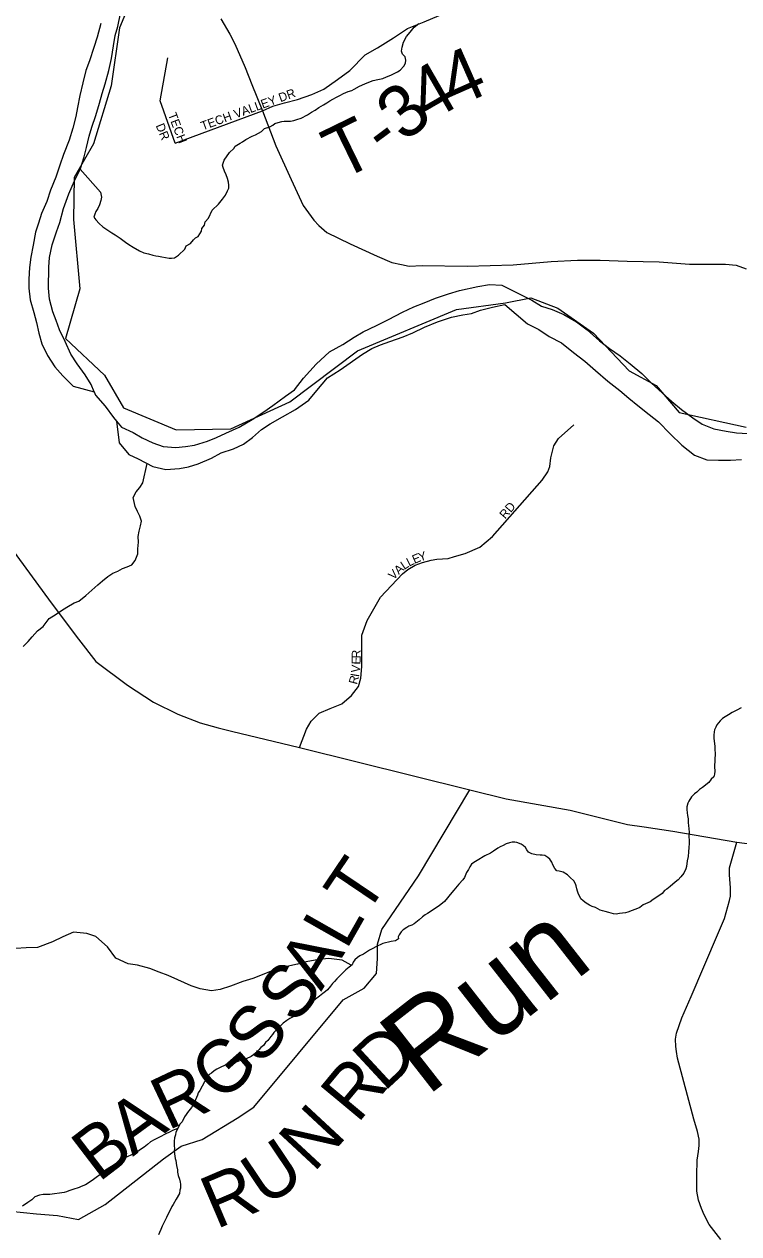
# Model space of a CAD drawing. Extents: x 1310247 to 1664935, y 235267 to 584339.
# Drawn here: x 1469473 to 1473549, y 416732 to 423634 of the extents above; entities that cross this region are included whole.
import ezdxf

# ---------------------------------------------------------------- set-up
doc = ezdxf.new("R2010")
doc.units = 0
for name, color, linetype in [('GM_X_County_Road', 7, 'Continuous'), ('GM_X_Major_River', 7, 'Continuous'), ('GM_X_Minor_River', 7, 'Continuous'), ('GM_X_Minor_River_Text', 7, 'Continuous'), ('GM_X_Township', 7, 'Continuous'), ('GM_X_Township_Road', 7, 'Continuous'), ('GM_X_Township_Road_Text', 7, 'Continuous'), ('GM_X_Township_Subdivision', 7, 'Continuous'), ('GM_X_Township_Subdivision_Text', 7, 'Continuous'), ('GM_X_US_Route', 7, 'Continuous')]:
    doc.layers.add(name, color=color, linetype=linetype)

msp = doc.modelspace()

# ---------------------------------------------------------------- linework, layer by layer
at = {"layer": 'GM_X_County_Road'}
for points in [[(1469394.4, 420649.3), (1469626.4, 420332.4), (1469782.1, 420125.7), (1469880.7, 419998.6), (1470061.1, 419862.9), (1470211.1, 419765.6), (1470349.7, 419696.6), (1470476.6, 419647.9), (1470580, 419619.7), (1470655.6, 419600.1), (1471043.8, 419507.3), (1472015.4, 419265.1), (1472221.1, 419214.4), (1472586.7, 419149.9), (1472914.1, 419066.6), (1473009.2, 419053.4), (1473172.9, 419028.6), (1473536.9, 418967.1), (1473861.2, 418925.6)], [(1473446, 416699.1), (1473380.2, 416784.7), (1473351.5, 416839.5), (1473336.5, 416875.8), (1473319.7, 416924.3), (1473308.9, 416974.6), (1473309.1, 417064.7), (1473311.3, 417152.7), (1473318.4, 417200.6), (1473323.3, 417236.6), (1473322.1, 417272.6), (1473313.2, 417314.9), (1473292.9, 417385.5), (1473199.5, 417734), (1473192.5, 417772.2), (1473189.2, 417800.3), (1473188.2, 417842.4), (1473193, 417876.3), (1473223.1, 417963.7), (1473276, 418086.7), (1473426.3, 418437.5), (1473466.5, 418530.8), (1473495, 418634.2), (1473501.5, 418658.1), (1473500.7, 418706.2), (1473496.5, 418780.3), (1473495.5, 418820.4), (1473536.9, 418967.1)]]:
    msp.add_lwpolyline(points, dxfattribs=at)
at = {"layer": 'GM_X_Major_River'}
for points in [[(1469613.2, 422247.5), (1469616.5, 422303.6), (1469632.1, 422375.6), (1469657.7, 422449.4), (1469677, 422503.2), (1469696.8, 422583.1), (1469726.7, 422666.9), (1469760.3, 422740.5), (1469793.9, 422810.1), (1469815.5, 422877.9), (1469828.6, 422929.9), (1469844.1, 422995.8), (1469859.3, 423047.7), (1469880.8, 423113.5), (1469902.3, 423183.4), (1469917.6, 423239.3), (1469934.8, 423293.2), (1469956.5, 423371), (1469970.1, 423439.1), (1469981.7, 423511.1), (1469991, 423569.2), (1470006.1, 423621.1), (1470021.8, 423695.1)], [(1469910.3, 423639.1), (1469888.6, 423561.2), (1469869.2, 423501.4), (1469845.5, 423425.6), (1469824.2, 423369.8), (1469806.7, 423299.8), (1469791.1, 423227.9), (1469777.5, 423159.9), (1469766.4, 423107.9), (1469750.9, 423041.9), (1469729.3, 422972.1), (1469697.5, 422890.4), (1469676.1, 422830.6), (1469652.5, 422760.8), (1469622.9, 422687.1), (1469601.4, 422623.2), (1469571.8, 422553.6), (1469554.6, 422499.7), (1469537.4, 422447.8), (1469523.8, 422373.8), (1469510.3, 422305.8), (1469503, 422245.7), (1469499.5, 422179.5), (1469498.4, 422127.3), (1469506.9, 422060.9), (1469527.4, 421990.2), (1469542.2, 421931.6), (1469556.9, 421871.1), (1469573.6, 421810.5), (1469606.2, 421743.5), (1469646.9, 421678.4), (1469693.9, 421627.2), (1469752.7, 421569.8), (1469872.1, 421536.1)], [(1469872.1, 421536.1), (1469855.1, 421577.7), (1469820.3, 421632.7), (1469775.5, 421695.9), (1469738.7, 421750.8), (1469706.2, 421823.8), (1469673.6, 421890.8), (1469654.7, 421943.3), (1469635.7, 421994), (1469617.3, 422064.6), (1469610.6, 422129), (1469613.2, 422247.5)], [(1469999.7, 421368.7), (1470028.2, 421335.2), (1470093.7, 421303.7), (1470145.1, 421274.5), (1470206.6, 421245.1), (1470266.3, 421223.8), (1470338.3, 421218.3), (1470392.6, 421225.2), (1470444.9, 421232.2), (1470517.5, 421254.8), (1470570.1, 421275.8), (1470622.8, 421300.8), (1470699.7, 421335.4), (1470772.8, 421378.1), (1470839.9, 421422.9), (1470890.8, 421458), (1470964.1, 421512.7), (1471015, 421547.8), (1471066.6, 421615), (1471138.5, 421693.9), (1471214.2, 421764.6), (1471289.3, 421807.3), (1471354.3, 421848.1), (1471407.1, 421879.1), (1471482.1, 421915.8), (1471550.9, 421948.5), (1471630, 421991), (1471694.9, 422021.8), (1471753.5, 422044.7), (1471818.2, 422071.5), (1471892.9, 422096.1), (1471955.5, 422114.9), (1472060.2, 422136.8), (1472126.6, 422149.5), (1472196.7, 422146.1)], [(1472196.7, 422146.1), (1472368.1, 422059.8), (1472422.4, 422025.8), (1472484, 422006.8), (1472551.5, 421977.6), (1472622.8, 421936.3), (1472683.9, 421891.2), (1472754.8, 421827.8), (1472812, 421784.7), (1472871.2, 421741.6), (1472928.4, 421696.6), (1472995.4, 421641.3), (1473050.4, 421586.2), (1473113.4, 421529), (1473166.6, 421482), (1473221.7, 421434.9), (1473286.9, 421387.7), (1473340.2, 421352.7), (1473405.7, 421325.6), (1473477.5, 421312.4), (1473535.3, 421303.5), (1473599.2, 421298.5)], [(1469999.7, 421368.7), (1470014.2, 421245.1), (1470068.9, 421179.7), (1470122.5, 421154.5), (1470205.7, 421110.6), (1470281.5, 421093), (1470357.8, 421099.5), (1470410.1, 421108.4), (1470464.6, 421125.4), (1470541.4, 421157.9), (1470596.2, 421188.9), (1470666.9, 421211.6), (1470723.6, 421238.5), (1470774.5, 421275.6), (1470825.6, 421320.8), (1470876.5, 421353.9), (1470945.5, 421394.6), (1471020.6, 421435.2), (1471095.9, 421489.9), (1471141.2, 421543.2), (1471202.9, 421616.2), (1471274.1, 421663), (1471402.3, 421750.7), (1471455.1, 421783.8), (1471505.7, 421804.8), (1471558.2, 421823.8), (1471635, 421850.4), (1471689.6, 421873.3), (1471756.5, 421906.1), (1471829.3, 421936.7), (1471910, 421963.2), (1471974.5, 421975.9), (1472024.7, 421982.9), (1472075.3, 422002), (1472143.8, 422020.6), (1472214.3, 422035.2)], [(1472214.3, 422035.2), (1472342.7, 421925), (1472407.2, 421891.8), (1472467.3, 421852.3), (1472536.6, 421817.1), (1472605.6, 421761.8), (1472670.7, 421710.6), (1472731.8, 421657.4), (1472800.7, 421598.1), (1472869.7, 421544.8), (1472920.9, 421499.8), (1472972.2, 421458.8), (1473037.3, 421407.6), (1473090.5, 421364.6), (1473157.3, 421297.3), (1473224.1, 421232), (1473295.1, 421174.6), (1473366.6, 421149.4), (1473432.5, 421146.4), (1473500.5, 421147.4), (1473564.6, 421150.4)], [(1469872.1, 421536.1), (1469879.8, 421517), (1469934.6, 421455.6), (1469981.3, 421390.4), (1469999.7, 421368.7)]]:
    msp.add_lwpolyline(points, dxfattribs=at)
at = {"layer": 'GM_X_Minor_River'}
for points in [[(1471616.9, 423372.8), (1471637.5, 423394.2), (1471647.9, 423412), (1471650.4, 423430), (1471644.8, 423448.1), (1471631.2, 423462.5), (1471625.6, 423480.7), (1471628.2, 423502.7), (1471637, 423532.5), (1471653.8, 423564.1), (1471674.5, 423589.6), (1471697.3, 423617), (1471723.9, 423638.4)], [(1469792.4, 422806.9), (1469908.6, 422676.2), (1469913.9, 422648), (1469909.3, 422628.1), (1469902.7, 422604.3), (1469892.1, 422582.5), (1469881.6, 422564.8), (1469875.3, 422550.9), (1469870.8, 422533), (1469880.5, 422518.7), (1469900, 422496.2), (1469921.6, 422477.6), (1469949.2, 422458.8), (1469972.8, 422444.2), (1469992.6, 422431.6), (1470020.2, 422412.9), (1470049.7, 422390.1), (1470069.4, 422377.5), (1470095.1, 422362.8), (1470130.7, 422341.9), (1470154.4, 422329.2), (1470182.4, 422324.5), (1470206.2, 422315.9), (1470224.2, 422313.4), (1470238.2, 422311), (1470258.1, 422306.5), (1470300.1, 422299.4), (1470312.1, 422299.1), (1470330.2, 422300.6), (1470352.6, 422316), (1470389.6, 422351.1), (1470396.1, 422369), (1470420.5, 422382.4), (1470439.1, 422403.9), (1470449.4, 422415.7), (1470465.7, 422423.3), (1470484.5, 422452.8), (1470486.9, 422468.8), (1470501.4, 422488.4), (1470505.9, 422506.3), (1470524.5, 422527.9), (1470545.7, 422573.4), (1470580.6, 422606.6), (1470603.4, 422636), (1470620.1, 422659.6), (1470632.7, 422683.3), (1470639.1, 422699.2), (1470639.5, 422715.2), (1470638, 422733.3), (1470632.5, 422753.5), (1470625, 422775.7), (1470615.5, 422796), (1470608, 422816.2), (1470604.4, 422830.3), (1470613.1, 422858.1), (1470644.3, 422901.4), (1470668.9, 422924.8), (1470675.3, 422938.6), (1470703.8, 422955.9), (1470718, 422963.5), (1470736.4, 422977.1), (1470773, 422996.2), (1470791.3, 423003.7), (1470809.6, 423013.2), (1470825.8, 423022.8), (1470844.3, 423038.4), (1470874.6, 423049.6), (1470890.9, 423059.2), (1470903.2, 423066.9), (1470921.4, 423074.4), (1470941.6, 423079.9), (1470955.7, 423081.5), (1470969.7, 423081.2), (1470991.8, 423080.6), (1471009.9, 423084.1), (1471028.1, 423089.7), (1471052.4, 423099), (1471089, 423118.1), (1471111.4, 423131.6), (1471131.7, 423143), (1471154.2, 423158.5), (1471180.6, 423173.8), (1471199, 423185.4), (1471215.3, 423197), (1471233.6, 423206.5), (1471253.9, 423218), (1471272.2, 423227.5), (1471294.6, 423239), (1471320.9, 423250.3), (1471341.1, 423255.8), (1471355.4, 423263.4), (1471385.9, 423280.6), (1471416.3, 423293.9), (1471438.6, 423303.3), (1471462.9, 423312.7), (1471489.1, 423318), (1471517.4, 423325.3), (1471539.7, 423334.7), (1471564, 423344.1), (1471602.6, 423363.1), (1471616.9, 423372.8)], [(1469466.6, 420083.9), (1469495.1, 420111.5), (1469517.6, 420139.2), (1469548.3, 420172.8), (1469580.8, 420198.3), (1469615.6, 420243.9), (1469656.1, 420267.2), (1469686.5, 420288.8), (1469716.9, 420308.3), (1469757.4, 420331.7), (1469783.6, 420341.3), (1469824.3, 420374.7), (1469893.5, 420435.7), (1469919.9, 420457.3), (1469950.4, 420482.9), (1469978.8, 420502.5), (1470007, 420514), (1470033.3, 420527.6), (1470059.5, 420537.2), (1470087.7, 420548.8), (1470106.2, 420574.5), (1470120.9, 420612.4), (1470121.4, 420640.5), (1470124.1, 420678.5), (1470122.7, 420710.6), (1470129.3, 420740.6), (1470135.8, 420772.6), (1470142.3, 420798.6), (1470132.8, 420826.8), (1470119.3, 420853.1), (1470105.8, 420881.5), (1470094.7, 420933.8), (1470111.3, 420965.6), (1470131.8, 420991.4), (1470150.3, 421017.1), (1470174.6, 421127)], [(1473561.9, 419734), (1473537.4, 419720.6), (1473511, 419707.2), (1473490.6, 419693.8), (1473470.3, 419682.3), (1473456, 419672.6), (1473441.6, 419659), (1473423, 419635.4), (1473416.7, 419623.6), (1473410.2, 419607.7), (1473407.9, 419595.8), (1473405.5, 419577.8), (1473407, 419559.7), (1473408.6, 419543.6), (1473410.3, 419529.6), (1473411.9, 419513.5), (1473411.3, 419493.5), (1473412.9, 419475.4), (1473410.9, 419397.3), (1473412.2, 419371.3), (1473409.8, 419355.3), (1473405.4, 419339.4), (1473391, 419325.8), (1473378.6, 419308), (1473341.7, 419279), (1473325.4, 419267.4), (1473308.9, 419251.8), (1473296.7, 419242.1), (1473278.2, 419224.5), (1473263.5, 419200.9), (1473257.2, 419189), (1473252.7, 419169.1), (1473252.3, 419153.1), (1473253.8, 419135), (1473255.4, 419119), (1473259, 419100.8), (1473260.4, 419078.8), (1473262, 419060.7), (1473263.6, 419044.6), (1473265, 419022.5), (1473264.3, 418996.5), (1473265.9, 418978.5), (1473265.4, 418958.4), (1473262.8, 418936.5), (1473262.2, 418912.4), (1473259.5, 418884.5), (1473254.9, 418860.5), (1473250, 418828.6), (1473245.7, 418814.7), (1473235, 418788.9), (1473218.5, 418769.3), (1473202, 418751.7), (1473185.6, 418738.1), (1473156.9, 418712.9), (1473138.5, 418699.3), (1473124.2, 418691.7), (1473111.8, 418674), (1473097.5, 418664.3), (1473060.7, 418639.2)], [(1473060.7, 418639.2), (1473042.3, 418625.7), (1473003.8, 418608.7), (1472983.3, 418593.2), (1472971.2, 418587.5), (1472940.8, 418576.3), (1472916.5, 418566.9), (1472902.4, 418563.3), (1472868.2, 418560.1), (1472850.1, 418556.6), (1472834, 418557), (1472808.2, 418565.7), (1472786.2, 418570.3), (1472770.3, 418574.7), (1472758.4, 418579), (1472730.7, 418593.8), (1472712.8, 418600.3), (1472696.9, 418606.7), (1472677.2, 418619.2), (1472661.5, 418631.7), (1472647.7, 418644), (1472642, 418656.2), (1472634.4, 418670.4), (1472628.8, 418686.6), (1472625.1, 418700.7), (1472621.5, 418716.8), (1472617.8, 418729), (1472608.2, 418745.2), (1472586.7, 418765.8), (1472571, 418780.3), (1472547.3, 418794.9), (1472523.4, 418801.5), (1472511.4, 418803.9), (1472499.7, 418816.2), (1472488.2, 418836.5), (1472482.6, 418852.7), (1472471, 418869), (1472459.2, 418879.3), (1472441.4, 418889.8), (1472427.4, 418892.2), (1472415.4, 418892.5), (1472393.4, 418895.1), (1472367.5, 418899.8), (1472349.7, 418910.3), (1472340, 418922.5), (1472332.3, 418936.8), (1472318.5, 418947.1), (1472306.7, 418955.5), (1472282.9, 418964.1), (1472270.9, 418966.4), (1472256.9, 418966.8), (1472240.7, 418963.2), (1472222.5, 418957.7), (1472204.2, 418948.1), (1472188, 418940.5), (1472173.8, 418932.9), (1472149.3, 418915.5), (1472132.9, 418903.9), (1472100.5, 418888.8), (1472055.6, 418861.9), (1472037.3, 418850.3), (1472025, 418840.6), (1472014.6, 418826.9), (1472006.2, 418811.1), (1471995.7, 418793.3), (1471985, 418765.5), (1471974.6, 418751.8), (1471951.9, 418726.4), (1471923, 418693), (1471912.6, 418679.3), (1471869.2, 418628.3), (1471840.5, 418603.1), (1471773.2, 418558.8), (1471759, 418551.1), (1471744.7, 418541.5), (1471726.2, 418523.9), (1471697.5, 418500.6), (1471683.3, 418493), (1471667.1, 418487.4), (1471654.9, 418479.7), (1471634.5, 418466.2), (1471622.1, 418454.5), (1471611.7, 418438.8), (1471605.4, 418426.9), (1471607.1, 418414.8), (1471590.7, 418403.3), (1471566.6, 418399.9), (1471518.2, 418389.1), (1471477.6, 418370.1), (1471461.3, 418360.6), (1471443, 418351), (1471408.3, 418327.9), (1471388, 418318.4), (1471373.8, 418308.8), (1471359.4, 418295.1), (1471349, 418281.4), (1471342.6, 418267.5), (1471326.2, 418253.9), (1471307.8, 418238.4), (1471293.4, 418224.7), (1471274.9, 418205.2)], [(1471332.9, 418259.5), (1471337.9, 418264.9), (1471286.3, 418294), (1471210.3, 418303.5), (1471154, 418296.6), (1471081.5, 418284), (1471031.1, 418270.9), (1470970.7, 418258), (1470900.1, 418237.3), (1470829.3, 418210.6), (1470776.8, 418189.5), (1470720.2, 418172.5), (1470649.5, 418145.8), (1470591, 418126.8), (1470540.6, 418117.8), (1470476.7, 418129.1), (1470424.9, 418146.1), (1470349.4, 418181.8), (1470293.7, 418204.9), (1470242, 418224), (1470190.3, 418245.1), (1470118.5, 418264.5), (1470066.5, 418271.6), (1469995, 418305.1), (1469948.2, 418370.3), (1469881.2, 418427.8), (1469829.4, 418444.9), (1469753.3, 418452.4), (1469692.7, 418427.4), (1469633.9, 418398.5), (1469549, 418366), (1469484.8, 418363.2), (1469424.5, 418360.4)], [(1471274.9, 418205.2), (1471256.4, 418187.6), (1471241.9, 418172), (1471231.6, 418160.2), (1471219.2, 418144.5), (1471202.6, 418124.9), (1471190.4, 418115.2), (1471176, 418103.6), (1471157.6, 418088), (1471135.1, 418070.6), (1471120.7, 418059), (1471108.4, 418047.3), (1471088, 418031.8), (1471071.6, 418018.2), (1471057.2, 418006.5), (1471038.8, 417991), (1471018.3, 417975.5), (1470987.9, 417960.3), (1470971.5, 417948.7), (1470949.1, 417933.2), (1470920.3, 417906), (1470910, 417894.2), (1470897.6, 417880.5), (1470889.3, 417868.7), (1470879, 417856.9), (1470862.4, 417835.3), (1470850, 417823.6), (1470837.6, 417805.9), (1470823.2, 417794.3), (1470810.9, 417782.6), (1470794.4, 417765), (1470780.1, 417753.4), (1470767.8, 417743.7), (1470739.4, 417730.4), (1470725.2, 417724.7), (1470709.1, 417721.1), (1470694.9, 417717.5), (1470672.6, 417708.1), (1470658.4, 417702.5), (1470624.2, 417695.3), (1470612, 417689.6), (1470597.8, 417684), (1470583.6, 417676.4), (1470571.4, 417670.7), (1470557.1, 417661), (1470540.8, 417649.4), (1470528.6, 417641.7), (1470514.1, 417624.1), (1470474, 417549), (1470465.7, 417537.2), (1470461.4, 417523.3), (1470444.3, 417483.7), (1470427.5, 417452.1), (1470404.7, 417424.6), (1470396.4, 417412.8), (1470388, 417399), (1470373.3, 417371.3), (1470362.9, 417359.6), (1470352.5, 417341.8), (1470346, 417326), (1470337.7, 417312.2), (1470335.3, 417296.2), (1470330.8, 417280.3), (1470328.3, 417260.3), (1470327.6, 417232.3), (1470329.3, 417220.2), (1470329, 417206.2), (1470330.5, 417188.2), (1470333.9, 417162), (1470337.6, 417149.9), (1470340.9, 417121.8), (1470346.3, 417097.6), (1470347.9, 417083.5), (1470351.4, 417065.4), (1470358.9, 417043.2), (1470362.5, 417027.1), (1470364.2, 417015), (1470363.6, 416993), (1470361.3, 416981), (1470358.8, 416961), (1470340, 416929.5), (1470323.2, 416899.9), (1470314.9, 416888.1), (1470308.5, 416874.2), (1470293.7, 416846.6), (1470285.2, 416824.7), (1470274.6, 416805), (1470268.3, 416791.1), (1470259.8, 416775.3), (1470251.3, 416755.5), (1470244.9, 416739.7), (1470238.5, 416725.8)], [(1470348.7, 417332.5), (1470317.8, 417320.7), (1470305.6, 417313), (1470277.2, 417299.7), (1470248.7, 417284.5), (1470232.5, 417276.9), (1470214.2, 417267.3), (1470193.9, 417255.8), (1470175.5, 417242.3), (1470157, 417226.8), (1470136.6, 417213.3), (1470120.3, 417201.7), (1470101.9, 417190.1), (1470081.6, 417180.6), (1470063.4, 417173.1), (1470049.2, 417165.5), (1470036.9, 417157.8), (1470020.6, 417148.2), (1470006.4, 417138.5), (1469988, 417127), (1469971.7, 417115.4), (1469937.1, 417094.3), (1469916.7, 417080.8), (1469904.3, 417069.1), (1469883.9, 417053.6), (1469867.5, 417042), (1469836.9, 417020.8), (1469822.6, 417011.1), (1469798.3, 417001.8), (1469786.2, 416996.1), (1469749.8, 416985), (1469727.5, 416977.6), (1469713.3, 416971.9), (1469701.2, 416968.2), (1469675, 416962.9), (1469644.9, 416959.7), (1469618.7, 416956.4), (1469604.7, 416956.7), (1469580.6, 416955.4), (1469560.4, 416951.9), (1469534.1, 416942.6), (1469515.6, 416925), (1469493.2, 416909.6), (1469462.6, 416890.3)]]:
    msp.add_lwpolyline(points, dxfattribs=at)
at = {"layer": 'GM_X_Township'}
msp.add_lwpolyline([(1470160.7, 423961.2), (1470016.3, 423614.6), (1469968.2, 423282.4), (1469868.1, 422951), (1469758.5, 422760.3), (1469754.1, 422519.7), (1469791, 422123.8), (1469707.8, 421840.3), (1469930.3, 421631.9), (1470039, 421445.5), (1470339.1, 421319.9), (1470651.5, 421324.6), (1470988.7, 421479.3), (1471374.5, 421769.6), (1471939.4, 422006.7), (1472217.8, 422044.7), (1472362.2, 422073.8), (1472517.3, 422014.1), (1472720, 421871), (1472922.8, 421656.2), (1473077.8, 421572.8), (1473209, 421417.7), (1473590.7, 421334.2)], dxfattribs=at)
msp.add_lwpolyline([(1470160.7, 423961.2), (1470016.3, 423614.6), (1469968.2, 423282.4), (1469868.1, 422951), (1469758.5, 422760.3), (1469754.1, 422519.7), (1469791, 422123.8), (1469707.8, 421840.3), (1469930.3, 421631.9), (1470039, 421445.5), (1470339.1, 421319.9), (1470651.5, 421324.6), (1470988.7, 421479.3), (1471374.5, 421769.6), (1471939.4, 422006.7), (1472217.8, 422044.7), (1472362.2, 422073.8), (1472517.3, 422014.1), (1472720, 421871), (1472922.8, 421656.2), (1473077.8, 421572.8), (1473209, 421417.7), (1473590.7, 421334.2)], dxfattribs=at)
at = {"layer": 'GM_X_Township_Road'}
for points in [[(1470831.3, 423140.9), (1470891.3, 423166), (1470958, 423185), (1471032.1, 423205.6), (1471113, 423233.1), (1471181.2, 423264.3), (1471259.5, 423318.8), (1471329.8, 423369.6), (1471418.1, 423459.7), (1471487.4, 423500.5), (1471578.9, 423557.5), (1471658.1, 423609.4), (1471753.2, 423647.4), (1471838.9, 423683.2), (1471960.5, 423744.7), (1472101.3, 423870.1), (1472189.6, 423923.9), (1472335.5, 424017.3), (1472911.3, 424288.2), (1472996, 424322.2), (1473086.3, 424342.2), (1473204.1, 424339.4), (1473289.6, 424325.5)], [(1469395.4, 416860.5), (1469543.7, 416845.2), (1469662.1, 416835.6), (1469783.3, 416813.5), (1469934.8, 416898.9), (1470268.1, 417160.6), (1470368.3, 417232.5), (1470488.4, 417269.3), (1470687.6, 417391.5), (1470783.1, 417453.9), (1471292.1, 418066.3), (1471412.8, 418133.9), (1471481.5, 418217.2), (1471488.8, 418302), (1471487.3, 418385.3), (1471512.2, 418468.7), (1471721.2, 418774.2), (1472015.4, 419265.1)]]:
    msp.add_lwpolyline(points, dxfattribs=at)
at = {"layer": 'GM_X_Township_Subdivision'}
for points in [[(1470334, 422956.4), (1470248.3, 423197.7), (1470292.2, 423442.9)], [(1470334, 422956.4), (1470831.3, 423140.9)], [(1471043.8, 419507.3), (1471083, 419610.8), (1471109.6, 419656.5), (1471155.2, 419702.1), (1471217.9, 419729.6), (1471285, 419755.8), (1471339, 419802.9), (1471380.5, 419855.1), (1471393.8, 419901.9), (1471398.8, 419968.5), (1471398.8, 420067.4), (1471398.8, 420147.3), (1471429.2, 420231), (1471505.3, 420364.2), (1471630.9, 420497.4), (1471661.5, 420523.6), (1471703.1, 420548.3), (1471745, 420562.9), (1471793.6, 420575.7), (1471826.3, 420582.4), (1471890.4, 420585.4), (1471927.7, 420596.3), (1471988.5, 420613.7), (1472072.3, 420649.6), (1472144.6, 420710.5), (1472426.4, 421033), (1472459.9, 421079.4), (1472470.5, 421110.4), (1472475.6, 421159.5), (1472494.4, 421228.4), (1472521.2, 421269.8), (1472608.4, 421348.5)]]:
    msp.add_lwpolyline(points, dxfattribs=at)
at = {"layer": 'GM_X_US_Route'}
msp.add_lwpolyline([(1470595.2, 423664.2), (1470645.1, 423577.5), (1470674, 423521.7), (1470733.8, 423388.1), (1470771.7, 423290.4), (1470831.3, 423140.9), (1470908.5, 422941), (1470996, 422748.5), (1471063.3, 422600.5), (1471123.9, 422517), (1471153.5, 422486.1), (1471199.3, 422445.7), (1471331.2, 422381.1), (1471486, 422311.1), (1471569.4, 422274.7), (1471624.6, 422264), (1471669, 422254.5), (1471743.1, 422257.2), (1471998.8, 422253.2), (1472262.6, 422261.3), (1472477.7, 422279.7), (1472628, 422287.9), (1472758.1, 422288.5), (1472912, 422282.5), (1473094, 422277.8), (1473267.7, 422265.3), (1473472.7, 422265.3), (1473533.2, 422258.6), (1473591.1, 422238.4)], dxfattribs=at)

# ---------------------------------------------------------------- texts
at = {"layer": 'GM_X_Minor_River_Text'}
msp.add_text('Run', height=500.04, rotation=38.00417, dxfattribs=at).set_placement((1471765.9, 417509.9))
at = {"layer": 'GM_X_Township_Road_Text'}
for s, rotation, p in [('4', 23.79922, (1471925.8, 423154.5)), ('4', 29.96499, (1471773.3, 423066)), ('3', 39.95121, (1471642.9, 422955.3)), ('T', 25.96708, (1471275.6, 422740.1)), ('-', 36.70756, (1471529.6, 422870.2)), ('T', 55.98544, (1471417, 418536.1)), ('L', 60.43269, (1471309.5, 418346.2)), ('A', 58.5559, (1471166.3, 418111.7)), ('S', 51.62511, (1471018, 417920.5)), ('S', 50.80258, (1470827.2, 417687.5)), ('D', 42.8074, (1471524.2, 417538)), ('G', 41.32581, (1470591.3, 417474.2)), ('R', 50.2454, (1471373.7, 417356)), ('R', 25.26282, (1470292, 417318.8)), ('A', 36.17119, (1470091.8, 417170.7)), ('N', 47.11076, (1471122.8, 417077)), ('B', 37.37417, (1469897.4, 417022.1)), ('U', 33.937, (1470847.7, 416881.6)), ('R', 23.0597, (1470567.3, 416756))]:
    msp.add_text(s, height=300, rotation=rotation, dxfattribs=at).set_placement(p)
at = {"layer": 'GM_X_Township_Subdivision_Text'}
for s, rotation, p in [('TECH VALLEY DR', 19.98167, (1470491, 423027.8)), ('TECH', 290.9194, (1470291.8, 423119.1)), ('DR', 292.37756, (1470221.9, 423056.2)), ('RD', 49.39613, (1472216.3, 420807.5)), ('L', 26.87046, (1471668.3, 420538.3)), ('E', 23.75449, (1471699.1, 420553.9)), ('Y', 17.79213, (1471730, 420567.6)), ('V', 44.70633, (1471578.7, 420460.4)), ('A', 42.58831, (1471609.7, 420491)), ('L', 33.87951, (1471640.5, 420519.5)), ('R', 89.96865, (1471391.2, 420016.2)), ('V', 83.98141, (1471385.9, 419931.6)), ('E', 89.35825, (1471390.8, 419980.4)), ('R', 75.3689, (1471371, 419863.6)), ('I', 80.92509, (1471382.1, 419907.1))]:
    msp.add_text(s, height=50, rotation=rotation, dxfattribs=at).set_placement(p)

doc.saveas('drawing.dxf')
